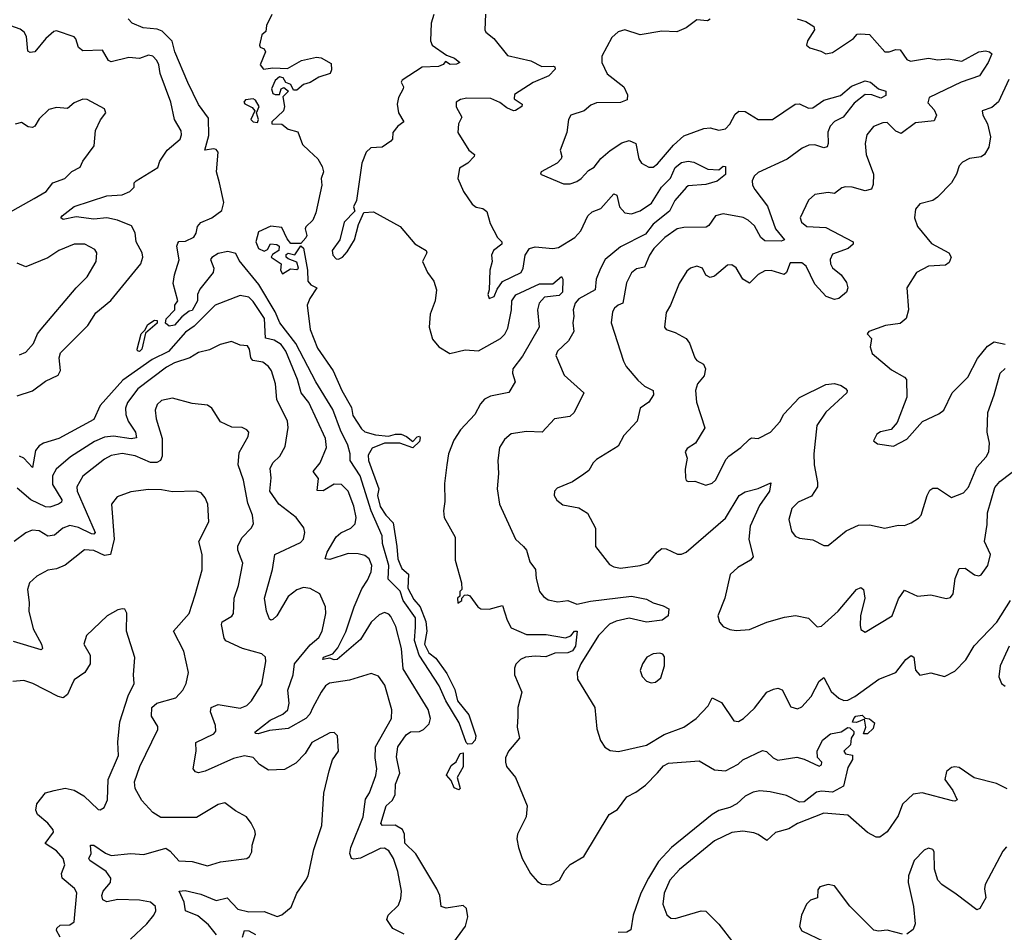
# Model space of a CAD drawing. Extents: x 1771496 to 1971148, y 471553 to 643630.
# Tile 416 of 656: x 1863506 to 1868011, y 580657 to 584832. Entities that reach past the tile are written whole.
import ezdxf

# ---------------------------------------------------------------- set-up
doc = ezdxf.new("R2010")
doc.units = 0

msp = doc.modelspace()

# ---------------------------------------------------------------- linework, layer by layer
at = {"layer": '0CON10XD'}
for points in [[(1864660, 584855), (1864636, 584805), (1864632.5, 584777.5), (1864615, 584762.5), (1864603.3, 584715), (1864606.2, 584706.2), (1864625, 584697.5), (1864630.6, 584685), (1864606.7, 584625), (1864621.2, 584605), (1864665, 584611.2), (1864731.4, 584608.6), (1864795, 584644.2), (1864865, 584660), (1864885, 584657.5), (1864931.7, 584631.7), (1864932.5, 584602.5), (1864926.2, 584585), (1864875, 584568.5), (1864835, 584543.6), (1864805.3, 584534.7), (1864775, 584509.4), (1864758.8, 584508.8), (1864747.1, 584535), (1864724.4, 584544.4), (1864712.5, 584565), (1864695, 584570), (1864675, 584553.3), (1864658, 584515), (1864664.2, 584494.2), (1864675, 584488.6), (1864695, 584490), (1864702, 584515), (1864715, 584520.8), (1864736.7, 584505), (1864710.8, 584479.2), (1864718, 584435), (1864712.9, 584415), (1864660, 584365), (1864660, 584355), (1864705, 584353.8), (1864735, 584330), (1864778.3, 584318.3), (1864800.5, 584260.5), (1864831.2, 584231.2)], [(1865400.9, 584855), (1865388.9, 584815), (1865385.6, 584735), (1865392.9, 584715), (1865458.8, 584668.8), (1865496, 584655), (1865520, 584635), (1865505, 584627.5), (1865476, 584626), (1865455, 584640), (1865443.8, 584626.2), (1865423.1, 584616.9), (1865348, 584615), (1865256, 584555), (1865252, 584545), (1865261.9, 584525), (1865260.5, 584515), (1865239.4, 584475), (1865233.1, 584445), (1865238.8, 584405), (1865263.3, 584365), (1865235.8, 584344.2), (1865213.3, 584315), (1865212.5, 584285), (1865203.9, 584276.1), (1865165, 584248.6), (1865113.3, 584245), (1865091.2, 584225), (1865072.5, 584175), (1865047.5, 584005), (1865033.3, 583975), (1865040, 583955), (1864991.2, 583905), (1864971.2, 583825), (1864936, 583775), (1864939.2, 583755), (1864955, 583738), (1864965, 583736), (1864983.3, 583745), (1865005, 583770), (1865038, 583825), (1865056.7, 583895), (1865081.2, 583948.8), (1865125, 583953.3), (1865246.7, 583885), (1865315, 583805.8), (1865365.8, 583775), (1865368.6, 583765), (1865350, 583725), (1865372, 583675), (1865401.2, 583635), (1865413.8, 583595), (1865407.8, 583545), (1865384.4, 583484.4), (1865379.5, 583425), (1865395, 583370), (1865423.8, 583335), (1865475, 583303.8), (1865545, 583321.2), (1865605, 583316.2), (1865706.4, 583373.6), (1865726.4, 583393.6), (1865739.1, 583420.9), (1865756.5, 583505), (1865758.1, 583545), (1865776.6, 583573.4), (1865885, 583623.3), (1865945, 583622.7), (1865985, 583656.9), (1865992.1, 583645), (1865990, 583585), (1865975, 583570.4), (1865907.2, 583562.8), (1865882.5, 583535), (1865875.4, 583505), (1865882.7, 583425), (1865807.4, 583292.6), (1865763.3, 583235), (1865760.6, 583215), (1865773.1, 583175), (1865744.5, 583125.5), (1865660.7, 583109.3), (1865633.1, 583095), (1865615.4, 583074.6), (1865588.9, 583025), (1865523.1, 582955), (1865492.1, 582907.9), (1865468.1, 582845), (1865460, 582795), (1865450.6, 582709.4), (1865452.2, 582627.8), (1865445.7, 582585), (1865449.2, 582555), (1865498.6, 582465), (1865499.3, 582359.3), (1865527.5, 582255), (1865530, 582225), (1865520, 582215), (1865520, 582195), (1865510, 582185), (1865511.7, 582161.7), (1865530, 582175), (1865530, 582185), (1865541.7, 582198.3), (1865555, 582200), (1865566.4, 582196.4), (1865602.5, 582145), (1865616.1, 582136.1), (1865655, 582134.3), (1865715, 582152), (1865736, 582085), (1865755, 582049.1), (1865825, 582018.5), (1865915, 582019.5), (1866003.5, 582003.5), (1866027.6, 582012.4), (1866045, 582034.2), (1866057.5, 582035), (1866050, 581965), (1866035, 581944.3), (1866014.1, 581935.9), (1865955, 581933.8), (1865913, 581917), (1865865, 581920.2), (1865821.2, 581915), (1865797.8, 581905), (1865776.6, 581883.4), (1865769.6, 581865), (1865770.6, 581835), (1865803.3, 581755), (1865785.7, 581685), (1865786.1, 581646.1), (1865782.7, 581595), (1865792.5, 581545), (1865742.1, 581485), (1865729.1, 581455), (1865728.4, 581435), (1865734.1, 581415), (1865774.2, 581365), (1865827.6, 581235), (1865823.6, 581185), (1865784.2, 581105), (1865781.7, 581085), (1865788.8, 581045), (1865805.2, 580995), (1865843.3, 580925), (1865875, 580888.9), (1865895, 580877.2), (1865935, 580874.2), (1865976.7, 580895), (1866000.5, 580939.5), (1866025, 580966.9), (1866087.1, 581002.9), (1866204.2, 581195.8), (1866241.7, 581218.3), (1866283.8, 581276.2), (1866325, 581297.1), (1866369.9, 581330.1), (1866424.4, 581385.6), (1866452.3, 581417.7), (1866475, 581430.6), (1866615, 581440.5), (1866685, 581400), (1866736.2, 581395), (1866793.8, 581426.2), (1866815, 581445.8), (1866905, 581489.1), (1866923.1, 581483.1), (1866954.3, 581454.3), (1866975, 581444), (1867062.7, 581457.3), (1867095, 581449.1), (1867165, 581416.7), (1867175, 581422.5), (1867176, 581435), (1867156.6, 581456.6), (1867154.7, 581484.7), (1867179.2, 581535), (1867215.8, 581565), (1867265.5, 581574.5), (1867295, 581592.9), (1867305, 581592), (1867322.5, 581575), (1867322.9, 581565), (1867310, 581545), (1867308, 581515), (1867277.5, 581485), (1867285, 581473.3), (1867316.4, 581466.4), (1867317, 581447), (1867295, 581410), (1867275.7, 581325), (1867225, 581297.1), (1867175, 581302.5), (1867151.6, 581298.4), (1867095, 581253.8), (1867075, 581252), (1867015, 581282.5), (1866939.6, 581299.6), (1866893.5, 581303.5), (1866862.8, 581297.3), (1866825, 581280), (1866788, 581245), (1866755, 581227.8), (1866705, 581213.6), (1866674.2, 581195.8), (1866488.5, 581045), (1866429.5, 580980.5), (1866383.1, 580905), (1866348.9, 580835), (1866314, 580735), (1866301.9, 580668.1), (1866285, 580657.1), (1866245, 580655.6)], [(1865637.5, 584857.5), (1865634.3, 584785), (1865639.2, 584775), (1865675, 584745.6), (1865737.8, 584667.8), (1865845, 584644), (1865895, 584617.7), (1865948.3, 584618.3), (1865955.3, 584615.3), (1865956.4, 584605), (1865927.5, 584575), (1865855.8, 584544.2), (1865770.8, 584489.2), (1865768.8, 584468.8), (1865805.7, 584445), (1865804, 584435), (1865775, 584415.8), (1865765, 584414.3), (1865735, 584428.1), (1865702.6, 584452.6), (1865661.4, 584471.4), (1865551.8, 584471.8), (1865523.3, 584466.7), (1865504, 584455), (1865502.7, 584432.7), (1865528.8, 584385), (1865514.3, 584355), (1865511.4, 584315), (1865561.9, 584235), (1865587.1, 584215), (1865585.6, 584205), (1865556.9, 584175), (1865517.9, 584152.1), (1865511.4, 584105), (1865537.5, 584045), (1865577.3, 583987.3), (1865595, 583973.3), (1865625, 583968), (1865643.6, 583953.6), (1865659.7, 583899.7), (1865692.5, 583835), (1865712.5, 583815), (1865712, 583805), (1865674, 583775), (1865665.8, 583755), (1865668.1, 583725), (1865657.1, 583685), (1865653.8, 583595), (1865648, 583575), (1865655, 583556.7), (1865677.5, 583565), (1865690.5, 583599.5), (1865715.9, 583634.1), (1865801.4, 583675), (1865810, 583695), (1865819.2, 583755), (1865838.8, 583785), (1865865, 583793.1), (1865945, 583784.5), (1865971.2, 583788.8), (1866045.6, 583834.4), (1866073.6, 583865), (1866085, 583888.2), (1866105.3, 583935), (1866125, 583952.1), (1866165, 583967.2), (1866225, 584034.5), (1866238.8, 584028.8), (1866250.9, 583975), (1866275, 583948.5), (1866305, 583942.8), (1866345, 583956.6), (1866397.1, 583992.9), (1866442.4, 584065), (1866483.8, 584106.2), (1866504.8, 584155), (1866535, 584178.4), (1866565, 584184.3), (1866590.5, 584180.5), (1866655, 584147.3), (1866705, 584144.2), (1866725, 584160.8), (1866735, 584160), (1866735, 584124), (1866697.7, 584092.3), (1866645, 584077.8), (1866565, 584070.8), (1866555.5, 584064.5), (1866504.4, 584005), (1866479.7, 583955), (1866405, 583895.7), (1866370.1, 583849.9), (1866255, 583792.6), (1866184.9, 583735.1), (1866163.4, 583693.4), (1866143.8, 583645), (1866139.4, 583595), (1866065, 583554.5), (1866047.5, 583535), (1866038.9, 583505), (1866041.9, 583475), (1866036.7, 583445), (1866042.2, 583405), (1866017.6, 583362.4), (1865966.7, 583315), (1865958.8, 583295), (1865997.1, 583205), (1866087.5, 583125), (1866043.3, 583035), (1866023.5, 583016.5), (1865953.8, 583005), (1865896.7, 582945), (1865825, 582947.8), (1865755, 582937.1), (1865725, 582910.8), (1865702.2, 582875), (1865693.3, 582815), (1865697.8, 582755), (1865690.6, 582685), (1865701.5, 582615), (1865775.5, 582455.5), (1865811.3, 582421.3), (1865824.6, 582404.6), (1865841.1, 582351.1), (1865866.8, 582316.8), (1865869.2, 582275), (1865884.4, 582215), (1865902.4, 582192.4), (1865925, 582176.9), (1865967.9, 582167.9), (1866015, 582174.5), (1866055, 582158.2), (1866117.9, 582172.1), (1866305, 582194.8), (1866375, 582181.2), (1866405, 582163.2), (1866450.9, 582150.9), (1866476.2, 582136.2), (1866472.9, 582105), (1866445.2, 582084.8), (1866375, 582075.3), (1866295, 582094.3), (1866235, 582080.6), (1866205, 582066.9), (1866154.2, 582015), (1866073.9, 581885), (1866056.9, 581845), (1866058.1, 581815), (1866137.1, 581685), (1866147.5, 581587.5), (1866164.1, 581534.1), (1866184.1, 581504.1), (1866208.3, 581488.3), (1866246.4, 581483.6), (1866375, 581512.5), (1866455, 581561.5), (1866545, 581594.4), (1866600.8, 581635), (1866656.8, 581693.2), (1866675, 581728.8), (1866718.1, 581708.1), (1866774.3, 581624.3), (1866795, 581621.2), (1866818.8, 581635), (1866868.3, 581681.7), (1866924.4, 581755), (1866955, 581769.5), (1866975, 581773.1), (1866995, 581766), (1867035, 581687.5), (1867065, 581678.6), (1867085, 581688.6), (1867128.2, 581735), (1867164.5, 581805), (1867185, 581822), (1867218.8, 581758.8), (1867255, 581727.3), (1867277, 581717), (1867295, 581718.5), (1867327.8, 581735), (1867437.8, 581815), (1867515, 581844.6), (1867561.5, 581905), (1867585, 581922.9), (1867597.8, 581915), (1867605, 581855.8), (1867625, 581833.6), (1867675, 581843.3), (1867737, 581827), (1867785, 581851.4), (1867835, 581903.4), (1867873.1, 581966.9), (1867977.9, 582075), (1868039.4, 582175)], [(1863495, 583110.8), (1863565, 583133.5), (1863625, 583177.9), (1863682.2, 583205), (1863693, 583227), (1863686.2, 583285), (1863693.1, 583306.9), (1863817.7, 583432.3), (1863855, 583490.5), (1863922.7, 583547.3), (1864060.8, 583715), (1864069.1, 583745), (1864067.3, 583765), (1864038.8, 583815), (1864035, 583856), (1864018.3, 583888.3), (1863953.1, 583915), (1863905, 583924.4), (1863845, 583918.4), (1863765, 583929), (1863705, 583918), (1863694.4, 583924.4), (1863700.8, 583935), (1863755, 583977.5), (1863905, 584025.7), (1863975, 584030.4), (1864010.8, 584045), (1864030, 584065), (1864030, 584085), (1864039.2, 584095), (1864137.8, 584155), (1864148.2, 584185), (1864180.5, 584235), (1864240.8, 584285), (1864247.1, 584305), (1864245, 584322.5), (1864214.3, 584374.3), (1864198.6, 584455), (1864148.6, 584585), (1864143.1, 584625), (1864134.3, 584645), (1864115, 584664.2), (1864095, 584670), (1864055, 584654.3), (1864005, 584658.1), (1863925, 584638.6), (1863912, 584645), (1863885, 584692.5), (1863795, 584688.9), (1863775.6, 584705), (1863763.9, 584743.9), (1863755, 584753.3), (1863675, 584780.4), (1863663.1, 584776.9), (1863626.4, 584745), (1863575, 584684.3), (1863555, 584681.2), (1863543, 584687), (1863538.2, 584755), (1863527.3, 584775), (1863508.8, 584788.8), (1863445, 584811.1)], [(1864831.2, 584231.2), (1864870.5, 584195), (1864890.2, 584160.2), (1864896.7, 584135), (1864885.6, 584105), (1864888.2, 584075), (1864861.9, 583948.1), (1864847.1, 583915), (1864815, 583884), (1864811.8, 583875), (1864820, 583845), (1864815.7, 583834.3), (1864792, 583808), (1864747.5, 583807.5), (1864729.6, 583829.6), (1864705, 583880.8), (1864655, 583886.9), (1864598.8, 583861.2), (1864586.2, 583815), (1864598.8, 583785), (1864625, 583772), (1864640.3, 583779.7), (1864654, 583806), (1864682.4, 583802.4), (1864694, 583795), (1864691.4, 583775), (1864662.5, 583757.5), (1864657.5, 583745), (1864702.5, 583715), (1864699.2, 583685), (1864709.3, 583669.3), (1864745, 583691.4), (1864775, 583689.4), (1864782.5, 583695), (1864775, 583722), (1864735, 583737.5), (1864726, 583745), (1864725, 583756.7), (1864735, 583764), (1864765, 583755.7), (1864792.5, 583797.5), (1864805, 583786.2), (1864822.5, 583685), (1864824.3, 583635), (1864838.3, 583618.3), (1864866.2, 583605), (1864833.8, 583556.2), (1864821.4, 583525), (1864835.6, 583414.4), (1864869.2, 583329.2), (1864940, 583225), (1864980.3, 583135), (1865025, 583056.9), (1865030.3, 583020.3), (1865070.4, 582960.4), (1865086.1, 582946.1), (1865135, 582932.5), (1865193.9, 582926.1), (1865225.4, 582935.4), (1865252.5, 582935), (1865276.7, 582925), (1865305, 582902.5), (1865325, 582923.8), (1865335, 582926.7), (1865339.4, 582919.4), (1865335, 582902), (1865305, 582872.2), (1865245, 582893.6), (1865175, 582894.2), (1865118.5, 582871.5), (1865100.7, 582839.3), (1865102, 582815), (1865150, 582685), (1865144, 582655), (1865155.7, 582605), (1865181.5, 582565), (1865215, 582530.6), (1865232.1, 582422.1), (1865237.1, 582365), (1865245, 582342.5), (1865255, 582321.2), (1865285.5, 582295), (1865281.7, 582231.7), (1865309.3, 582179.3), (1865338.2, 582145), (1865365, 582078.6), (1865369.6, 582035), (1865358, 581975), (1865378.6, 581935), (1865410.5, 581910.5), (1865460, 581840), (1865497.8, 581767.8), (1865508.8, 581715), (1865561, 581651), (1865594.1, 581555), (1865590.3, 581535), (1865575, 581518.2), (1865556.8, 581516.8), (1865548.8, 581525), (1865516.9, 581615), (1865455.8, 581715), (1865425, 581784.2), (1865334.7, 581924.7), (1865312, 581992), (1865318, 582052), (1865316.7, 582095), (1865260.9, 582175), (1865247.3, 582217.3), (1865191.8, 582271.8), (1865194.8, 582335), (1865165.9, 582435), (1865165, 582470), (1865115.2, 582585), (1865064.8, 582744.8), (1865018.5, 582815), (1865018.2, 582845), (1865008.2, 582885), (1864973.6, 582953.6), (1864939, 583049), (1864861.2, 583175), (1864769.9, 583349.9), (1864696.2, 583445), (1864675.2, 583495.2), (1864600.8, 583620.8), (1864510.7, 583730.7), (1864495, 583761.5), (1864459.2, 583770.8), (1864415, 583762.1), (1864385, 583744), (1864380, 583735), (1864394.3, 583695), (1864391.4, 583675), (1864330.5, 583599.5), (1864319.6, 583575), (1864319.6, 583545), (1864295, 583501.2), (1864281.7, 583498.3), (1864248.4, 583471.6), (1864215, 583433.8), (1864189.5, 583429.5), (1864173.5, 583443.5), (1864176.3, 583463.7), (1864216.1, 583503.9), (1864216.2, 583525), (1864230, 583545), (1864208.1, 583625), (1864214.4, 583665), (1864236.5, 583733.5), (1864226, 583795), (1864230.5, 583809.5), (1864235, 583816.7), (1864265, 583818.8), (1864303, 583837), (1864314, 583855), (1864320, 583885), (1864335.6, 583904.4), (1864385, 583925.6), (1864431.2, 583958.8), (1864440, 583995), (1864420.8, 584085), (1864406.2, 584135), (1864414.6, 584225), (1864405, 584238.2), (1864395, 584240.5), (1864354, 584235), (1864371.4, 584301.4), (1864370.6, 584380.6), (1864325, 584443.5), (1864275.5, 584544.5), (1864216.2, 584685), (1864203.7, 584733.7), (1864158.5, 584778.5), (1864135, 584787.5), (1864070.8, 584795), (1864021.4, 584815), (1864001.9, 584835)], [(1866665.8, 584834.2), (1866654, 584826), (1866605, 584831.1), (1866555, 584794.4), (1866513.4, 584776.6), (1866445, 584778.5), (1866345, 584762.5), (1866275, 584785.6), (1866244.6, 584775.4), (1866215, 584750.8)], [(1867063.3, 584835), (1867103.9, 584823.9), (1867140, 584800), (1867142.9, 584785), (1867111.4, 584735), (1867106.7, 584715), (1867122.3, 584702.3), (1867172.5, 584687.5), (1867195, 584676), (1867225, 584680.8), (1867321.2, 584745), (1867337.5, 584765), (1867355, 584767.5), (1867395, 584764), (1867465, 584684.3), (1867485, 584684.5), (1867515, 584695.5), (1867535, 584693.1), (1867565, 584649.4), (1867581.5, 584641.5), (1867665, 584655.9), (1867707.4, 584647.4), (1867755, 584651.8), (1867817.6, 584642.4), (1867895, 584684), (1867925, 584689.2), (1867944.2, 584684.2), (1867953.8, 584675), (1867936.9, 584635), (1867897.5, 584575), (1867814.6, 584545), (1867668.1, 584475), (1867661.1, 584451.1), (1867689.8, 584419.8), (1867700.6, 584395), (1867691.2, 584368.8), (1867605, 584359.2), (1867539.7, 584310.3), (1867515, 584321.9), (1867475, 584360.5), (1867455, 584359.5), (1867413.3, 584343.3), (1867383.1, 584305), (1867374.5, 584264.5), (1867378.9, 584215), (1867413.1, 584125), (1867411.9, 584078.1), (1867404.3, 584055.7), (1867375, 584048.1), (1867315, 584065.6), (1867285, 584067.5), (1867267.3, 584062.7), (1867235, 584036.2), (1867205, 584040.8), (1867145, 584031.2), (1867115, 584006), (1867078.1, 583925), (1867084.2, 583905), (1867108, 583885), (1867195, 583881.5), (1867319.2, 583815), (1867320, 583805), (1867297.1, 583785), (1867225, 583758.5), (1867214.6, 583735), (1867215.5, 583715), (1867225, 583695.7), (1867264.4, 583665), (1867289.3, 583629.3), (1867295.6, 583605), (1867290, 583585), (1867254.2, 583555.8), (1867235, 583552), (1867195.6, 583565.6), (1867145, 583621.9), (1867105, 583704.2), (1867085, 583719.5), (1867031.3, 583718.7), (1867015.5, 583674.5), (1867004, 583666), (1866945, 583684.7), (1866915, 583682), (1866884.7, 583665.3), (1866845, 583625.6), (1866815, 583644), (1866785, 583696), (1866765, 583710), (1866745, 583708.1), (1866685, 583658), (1866665, 583652.5), (1866645, 583663.3), (1866631.2, 583695), (1866605, 583704.2), (1866575, 583694.2), (1866559.3, 583680.7), (1866524.4, 583625), (1866484.2, 583525), (1866465, 583492.5), (1866456.2, 583425), (1866465, 583413.8), (1866505, 583401.1), (1866555, 583373.5), (1866571.2, 583351.2), (1866595.6, 583285), (1866605, 583273.1), (1866635, 583256), (1866644.5, 583234.5), (1866638.4, 583201.6), (1866607.8, 583165), (1866599.1, 583135), (1866602.3, 583082.3), (1866640.6, 582965), (1866598.8, 582895), (1866560.5, 582869.5), (1866551.2, 582855), (1866560, 582825), (1866551.2, 582775), (1866552.5, 582735), (1866555, 582723.3), (1866565, 582718.8), (1866595, 582720), (1866645, 582702.9), (1866675, 582710.9), (1866689.5, 582725), (1866738.2, 582821.8), (1866750.6, 582835), (1866805.3, 582874.7), (1866845, 582912.5), (1866855, 582918), (1866885, 582915.7), (1866941.4, 582945), (1866985, 582991.4), (1867003.1, 583026.9), (1867075, 583102.5), (1867195, 583163.3), (1867235, 583166.7), (1867265, 583157.5), (1867284.2, 583145), (1867292, 583135), (1867290.8, 583125), (1867195, 583035.5), (1867153.5, 582975), (1867140, 582845), (1867141.2, 582795), (1867157.3, 582715), (1867156.2, 582695), (1867128.7, 582651.3), (1867067.5, 582625), (1867039.4, 582595), (1867025.7, 582545), (1867038.3, 582491.7), (1867055, 582468.8), (1867075, 582460), (1867135, 582452), (1867185, 582425.8), (1867205, 582425.8), (1867287.4, 582492.6), (1867345, 582519.2), (1867395, 582520), (1867465, 582505.6), (1867525, 582519.2), (1867555, 582518), (1867585, 582530), (1867619.1, 582550.9), (1867630.8, 582565), (1867658.9, 582655), (1867671.1, 582678.9), (1867685, 582689.2), (1867705, 582688), (1867770, 582645), (1867825, 582667.1), (1867847.4, 582692.6), (1867885.3, 582784.7), (1867927.9, 582832.1), (1867940, 582855), (1867942.9, 582895), (1867933.3, 582945), (1867936.4, 583035), (1867965.4, 583115), (1867991.9, 583215), (1868015, 583236.2)], [(1866215, 584750.8), (1866169.2, 584665), (1866170.6, 584635), (1866195, 584584.3), (1866271.2, 584525), (1866287.6, 584487.6), (1866285.8, 584465), (1866255, 584452.7), (1866145, 584451.4), (1866119.1, 584440.9), (1866088.8, 584415), (1866027.8, 584395), (1866017.5, 584375), (1866009.5, 584315), (1865979.1, 584235), (1865986.5, 584205), (1865983.1, 584195), (1865965, 584175.7), (1865892.5, 584135), (1865890, 584125), (1865995, 584081.4), (1866025, 584081.4), (1866055, 584091.9), (1866075.7, 584105), (1866108.7, 584141.3), (1866135, 584157.5), (1866165, 584196), (1866207.3, 584232.7), (1866261.7, 584268.3), (1866295, 584279.2), (1866325.5, 584265.5), (1866339.4, 584195), (1866352, 584175), (1866385, 584157.5), (1866405, 584157.5), (1866425, 584172.9), (1866498.3, 584258.3), (1866545, 584300), (1866636, 584334), (1866665, 584336.5), (1866705, 584325.6), (1866735, 584332.9), (1866755, 584354), (1866780.6, 584399.4), (1866797, 584413), (1866825, 584412.2), (1866885.4, 584375.4), (1866950, 584375), (1867055, 584445.4), (1867075, 584446.9), (1867115, 584426.2), (1867135, 584428.2), (1867185, 584462.7), (1867261.4, 584485), (1867312.4, 584527.6), (1867375, 584551.6), (1867398.8, 584545), (1867435, 584514.5), (1867470, 584505), (1867468.8, 584485), (1867446.7, 584473.3), (1867405, 584488.4), (1867375, 584488.7), (1867325, 584449.6), (1867274.3, 584385.7), (1867235, 584366.2), (1867215, 584344.4), (1867203.2, 584316.8), (1867205.4, 584264.6), (1867200.6, 584249.4), (1867185, 584245.5), (1867145, 584259.1), (1867117.5, 584257.5), (1867086.8, 584243.2), (1867017.2, 584192.8), (1866885, 584132.1), (1866866.5, 584115), (1866857.5, 584095), (1866859.1, 584075), (1866869.2, 584055), (1866928.6, 583978.6), (1866964.6, 583874.6), (1867005.8, 583825), (1866990.9, 583819.1), (1866915, 583819.6), (1866896.8, 583835), (1866868.1, 583888.1), (1866840, 583915), (1866816.1, 583926.1), (1866725, 583944.1), (1866690.6, 583935), (1866659.6, 583890.4), (1866647.1, 583882.9), (1866545, 583880.7), (1866515, 583874.6), (1866458.2, 583835), (1866407.9, 583785), (1866387.3, 583755), (1866365, 583699.4), (1866328.9, 583691.1), (1866305, 583674), (1866282.8, 583627.2), (1866265.6, 583535), (1866244.2, 583525), (1866228, 583512), (1866219.1, 583495), (1866212.2, 583445), (1866268.9, 583268.9), (1866281.1, 583245), (1866335, 583182.9), (1866365, 583154.3), (1866404, 583135), (1866405.6, 583115), (1866385, 583081.2), (1866345.9, 583054.1), (1866331.2, 582995), (1866270.9, 582929.1), (1866245, 582880), (1866145, 582819.4), (1866130, 582805), (1866110.2, 582769.8), (1866088.1, 582751.9), (1866035, 582717.1), (1865965, 582688.8), (1865953.8, 582675), (1865951.2, 582655), (1865963.4, 582633.4), (1865992, 582612), (1866065, 582599.1), (1866104.3, 582574.3), (1866140.6, 582505), (1866140.9, 582420.9), (1866205, 582340), (1866225, 582328.1), (1866255, 582322.7), (1866345, 582334.7), (1866383.5, 582346.5), (1866423.1, 582395), (1866445, 582411.9), (1866465, 582411.4), (1866516.5, 582386.5), (1866535, 582386.4), (1866555, 582395.4), (1866735, 582551.5), (1866797.5, 582655), (1866825, 582671.1), (1866885, 582687.3), (1866943, 582713), (1866937.3, 582675), (1866890.7, 582609.3), (1866848.2, 582515), (1866842.3, 582455), (1866861.9, 582375), (1866850.6, 582359.4), (1866791.9, 582325), (1866757.1, 582292.9), (1866732.2, 582185), (1866700.8, 582105), (1866708, 582075), (1866725.7, 582055.7), (1866755, 582042.5), (1866785, 582038), (1866845, 582041.4), (1866924.6, 582075.4), (1867005, 582098.8), (1867055.5, 582105.5), (1867115, 582093.8), (1867155, 582053.8), (1867175, 582057.5), (1867250.8, 582125), (1867335, 582224.4), (1867355, 582234.2), (1867367.1, 582225), (1867372.5, 582185), (1867353.6, 582105), (1867352.1, 582062.1), (1867355, 582042.5), (1867375, 582030), (1867498.8, 582105), (1867527.6, 582182.4), (1867555, 582222), (1867613.8, 582193.8), (1867675, 582200), (1867745, 582184), (1867765, 582188), (1867778.1, 582205), (1867785.9, 582275.9), (1867805, 582321.4), (1867833, 582323), (1867875, 582292.5), (1867895, 582287.1), (1867905, 582292), (1867936, 582335), (1867948.7, 582385), (1867921.4, 582445), (1867932.5, 582522.5), (1867934.7, 582575), (1867968.1, 582691.9), (1867990.8, 582719.2), (1868085, 582790)], [(1868031.7, 584558.3), (1867985, 584456), (1867955, 584430), (1867910, 584415), (1867912.5, 584395), (1867934.5, 584355), (1867948.9, 584295), (1867941.3, 584248.7), (1867920.8, 584215), (1867905.4, 584204.6), (1867852.8, 584197.3), (1867820.1, 584179.9), (1867805, 584162.5), (1867792.7, 584125), (1867770.5, 584085), (1867705, 584019.2), (1867685, 584004.4), (1867625, 583989.2), (1867605.7, 583965), (1867600, 583925), (1867614.3, 583885), (1867678, 583808), (1867758, 583765), (1867768.8, 583745), (1867759.7, 583720.3), (1867742.1, 583707.9), (1867665, 583704.5), (1867609.2, 583675), (1867565.8, 583605), (1867572.3, 583505), (1867562.5, 583465), (1867535, 583441.5), (1867467.1, 583432.9), (1867391.2, 583405), (1867384, 583395), (1867403.2, 583373.2), (1867401.2, 583351.2)], [(1863450, 583945), (1863573, 584013), (1863628, 584045), (1863657.5, 584085), (1863712.2, 584105), (1863745, 584137.1), (1863782.5, 584157.5), (1863794.5, 584185), (1863847.1, 584255), (1863853.3, 584325), (1863876.8, 584373.2), (1863900, 584405), (1863893.9, 584423.9), (1863815, 584465.8), (1863795, 584468.6), (1863755, 584451.9), (1863725, 584425.6), (1863675, 584430), (1863639.1, 584420.9), (1863595, 584378), (1863576.2, 584345), (1863565, 584339.1), (1863545, 584341.1), (1863515, 584361.9), (1863485, 584353.2)], [(1864595, 584362), (1864598.6, 584375), (1864590, 584405), (1864602.5, 584435), (1864585, 584463.3), (1864575, 584469.2), (1864540, 584465), (1864532.5, 584455), (1864537, 584447), (1864570, 584430), (1864582, 584415), (1864564.4, 584374.4), (1864575, 584364.2), (1864595, 584362)], [(1863505, 583298.8), (1863535, 583310.6), (1863569.9, 583350.1), (1863587.5, 583395), (1863605, 583415.5), (1863764.7, 583605.3), (1863814.4, 583655), (1863855.6, 583725), (1863859.2, 583765), (1863849.7, 583779.7), (1863804.2, 583804.2), (1863755, 583804.4), (1863685.6, 583775), (1863635, 583742.3), (1863535, 583701.5), (1863495, 583718.2)], [(1865480, 580595), (1865546.2, 580685), (1865556.8, 580726.8), (1865551.4, 580765), (1865535, 580779.5), (1865457.1, 580767.1), (1865435.4, 580775.4), (1865428.2, 580825), (1865415.4, 580855), (1865319, 581015), (1865268.5, 581065), (1865267, 581105), (1865257.7, 581127.7), (1865225, 581147.2), (1865165.9, 581145.9), (1865158.8, 581155), (1865183.4, 581235), (1865209.9, 581260.1), (1865224.8, 581285.2), (1865226.5, 581335), (1865245.5, 581385), (1865231, 581459), (1865236.5, 581505), (1865275, 581560.2), (1865295, 581574.1), (1865335, 581574.7), (1865354.5, 581585), (1865379.7, 581610.2), (1865386.1, 581635), (1865375, 581675.6), (1865261.6, 581861.6), (1865253.2, 581955), (1865227.4, 582055), (1865205, 582101.1), (1865195, 582112), (1865175, 582119.6), (1865151.7, 582108.3), (1865115, 582075.4), (1865065, 581995.9), (1864959.5, 581905), (1864945, 581903.3), (1864925, 581911.1), (1864892.9, 581905), (1864895.8, 581915), (1864939.4, 581930.6), (1864962.6, 581957.4), (1864999.2, 582030.8), (1865036.7, 582145), (1865071.7, 582228.3), (1865097.5, 582267.5), (1865115.2, 582305), (1865116.8, 582335), (1865104.6, 582365), (1865085, 582380), (1865055, 582388.6), (1865009.8, 582390.2), (1864925, 582361.8), (1864904.2, 582365), (1864913.2, 582395), (1864954.5, 582465.5), (1864976.1, 582483.9), (1865020.9, 582505), (1865040.8, 582525), (1865046.4, 582555), (1865035, 582606.2), (1865008.7, 582675), (1864979.2, 582705), (1864945, 582706.5), (1864895, 582676.2), (1864868, 582678), (1864872.8, 582732.8), (1864849.2, 582765), (1864880.9, 582805), (1864910.5, 582875), (1864905.4, 582915), (1864829.8, 583079.8), (1864794.2, 583124.2), (1864778.1, 583185), (1864723.3, 583315), (1864703.2, 583345), (1864671.2, 583365), (1864631.5, 583375), (1864625.9, 583465), (1864575, 583542.5), (1864555, 583561.8), (1864515, 583569.1), (1864400, 583525), (1864305, 583429.8), (1864265, 583402.2), (1864186.7, 583313.3), (1864112.7, 583277.3), (1863978.2, 583181.8), (1863873.8, 583066.2), (1863845, 583003.1), (1863684.7, 582915.3), (1863615, 582894), (1863595, 582882.3), (1863578.7, 582861.3), (1863565, 582783.1), (1863525, 582826.2), (1863505, 582835.5)], [(1864055, 583313.6), (1864046, 583316), (1864044.5, 583325), (1864062.2, 583395), (1864079.2, 583410.8), (1864093.2, 583436.8), (1864123.2, 583456.8), (1864135, 583456), (1864135, 583443.8), (1864082.5, 583397.5), (1864065.3, 583325), (1864055, 583313.6)], [(1865265, 580648.5), (1865213.7, 580673.6), (1865186.9, 580715), (1865192.9, 580735), (1865239.5, 580780.5), (1865250.8, 580810.8), (1865253.6, 580845), (1865236.1, 580935), (1865216.9, 580995), (1865195, 581029.4), (1865175, 581041.5), (1865155, 581039.6), (1865065, 580996), (1865035, 580990.6), (1865024.2, 580995), (1865017.3, 581017.3), (1865022, 581045), (1865078.2, 581185), (1865088.8, 581265), (1865106.2, 581295), (1865136.1, 581373.9), (1865140.5, 581405), (1865132.5, 581455), (1865134.7, 581505.3), (1865207.9, 581635), (1865209.4, 581675), (1865176.8, 581786.8), (1865147.8, 581827.8), (1865115, 581840.4), (1865015, 581810.4), (1864923.5, 581796.5), (1864905.9, 581784.1), (1864885, 581755.5), (1864847.6, 581685), (1864834, 581655), (1864815.1, 581634.9), (1864735, 581588.8), (1864649.7, 581580.2), (1864597.5, 581565), (1864586.1, 581566.1), (1864582.7, 581572.7), (1864652.8, 581627.2), (1864710.6, 581655), (1864733.5, 581675), (1864739.5, 581705), (1864733.2, 581765), (1864757.5, 581835), (1864763.9, 581885), (1864835, 581971.8), (1864875.4, 582005), (1864889.6, 582035), (1864907.7, 582115), (1864905.6, 582145.6), (1864879.2, 582205), (1864835, 582229.5), (1864805, 582233.5), (1864775, 582223.8), (1864735, 582193.2), (1864682.2, 582105), (1864665, 582088.2), (1864655, 582084.5), (1864648.9, 582088.9), (1864635.3, 582125), (1864625.7, 582185), (1864663.4, 582316.6), (1864673.1, 582385), (1864790.5, 582439.5), (1864804.3, 582455), (1864810.6, 582485), (1864806.4, 582506.4), (1864771.1, 582555), (1864692.4, 582615), (1864651.6, 582675), (1864657.7, 582735), (1864651.7, 582778.3), (1864665.2, 582804.8), (1864697.3, 582835), (1864721.2, 582878.8), (1864735.3, 582965.3), (1864732.1, 582995), (1864683.5, 583093.5), (1864677.3, 583165), (1864658.2, 583225), (1864645, 583245.7), (1864618.8, 583265), (1864573.1, 583273.1), (1864564.5, 583285), (1864558.5, 583325), (1864549.2, 583339.2), (1864515, 583343.1), (1864475, 583360), (1864423.3, 583345), (1864375, 583320.6), (1864325, 583308.9), (1864285.2, 583284.8), (1864215, 583262.4), (1864178.3, 583241.7), (1864046.7, 583143.3), (1863999.3, 583080.7), (1863991, 583055), (1863991.4, 583025), (1864003, 582995), (1864036, 582945), (1864041.2, 582918.8), (1864016.4, 582913.6), (1863935, 582926.2), (1863895, 582922.1), (1863848.7, 582901.3), (1863738.3, 582831.7), (1863672.7, 582775), (1863655.9, 582745), (1863655.9, 582705), (1863699.6, 582635), (1863698.1, 582625), (1863684, 582616), (1863645, 582600.9), (1863625, 582603.1), (1863557.8, 582635), (1863495, 582688)], [(1867401.2, 583351.2), (1867397.5, 583335), (1867406.2, 583305), (1867495, 583230), (1867555, 583196), (1867564, 583185), (1867565.6, 583105), (1867520.7, 582989.3), (1867493.6, 582956.4), (1867445, 582946.2), (1867427.5, 582935), (1867412.5, 582905), (1867430.7, 582890.7), (1867505, 582881.2), (1867565, 582913.3), (1867637.3, 582992.7), (1867712, 583028), (1867734.5, 583045.5), (1867772.7, 583125), (1867845, 583196.9), (1867889, 583281), (1867935, 583338.2), (1867965, 583358.4), (1868015, 583347.1)], [(1864406.5, 580645), (1864370.8, 580690.8), (1864321.4, 580731.4), (1864265.6, 580755), (1864258.9, 580795), (1864236.2, 580845), (1864262.8, 580847.2), (1864335, 580830.8), (1864405, 580802.4), (1864455, 580814.5), (1864505, 580762.2), (1864555, 580750), (1864625, 580752.3), (1864685, 580729.4), (1864705, 580736.9), (1864748.3, 580771.7), (1864774, 580835), (1864816, 580895), (1864826.9, 580915), (1864852.5, 581035), (1864888.6, 581145), (1864897.4, 581292.6), (1864922.2, 581395), (1864938.1, 581445), (1864964.4, 581485), (1864961.2, 581555), (1864945, 581570), (1864925, 581569.2), (1864843.3, 581525), (1864812.5, 581475), (1864769.8, 581430.2), (1864718.6, 581401.4), (1864645, 581398.1), (1864603.6, 581423.6), (1864575, 581455.6), (1864535, 581463.8), (1864485, 581452.4), (1864355, 581393.8), (1864325, 581386.5), (1864310.2, 581390.2), (1864300.5, 581405), (1864314.3, 581485), (1864312.3, 581525), (1864394.4, 581565), (1864403.1, 581576.9), (1864402.2, 581602.2), (1864379.6, 581665), (1864382.9, 581685), (1864415, 581699.2), (1864515, 581682.5), (1864545.7, 581694.3), (1864566.4, 581715), (1864615, 581792), (1864631.9, 581895), (1864630.8, 581915), (1864615, 581930.8), (1864525.6, 581955.6), (1864450.1, 581990.1), (1864442.4, 582002.4), (1864429.5, 582065), (1864433.5, 582076.5), (1864477.5, 582102.5), (1864484.4, 582115), (1864487.3, 582185), (1864507, 582243), (1864527.3, 582345), (1864503.9, 582405), (1864503.8, 582425), (1864525, 582463.5), (1864565.8, 582505), (1864575.6, 582525), (1864571.1, 582565), (1864550.2, 582620.2), (1864530.7, 582725), (1864505.4, 582795.4), (1864511.2, 582851.2), (1864551.4, 582925), (1864554, 582945), (1864545.5, 582955.5), (1864525, 582965.7), (1864477.5, 582967.5), (1864425, 582992), (1864385, 583054), (1864365, 583067.5), (1864295, 583075.6), (1864205, 583100.6), (1864155, 583090), (1864135, 583071.2), (1864126.9, 583045), (1864130.9, 583005), (1864158.8, 582915), (1864158.1, 582835), (1864150.8, 582815), (1864134.4, 582805.6), (1864105, 582806.2), (1864035, 582837.1), (1863975, 582847.4), (1863925, 582837.2), (1863895, 582821.8), (1863795, 582743.5), (1863767.9, 582695), (1863768.9, 582675), (1863851.8, 582485), (1863845, 582478.6), (1863835, 582479.8), (1863775, 582508.7), (1863735, 582517.4), (1863704.4, 582505.6), (1863666.1, 582473.9), (1863635, 582469.5), (1863595, 582492.7), (1863563.9, 582496.1), (1863535, 582483.5), (1863480.8, 582445)], [(1864012.7, 580625), (1864088.2, 580695), (1864119.5, 580735), (1864128.5, 580755), (1864127.8, 580775), (1864104.7, 580794.7), (1864054.2, 580804.2), (1863955, 580806.2), (1863905, 580795.3), (1863886.8, 580805), (1863882.9, 580825), (1863887.8, 580845), (1863921.1, 580885), (1863923.6, 580905), (1863901.8, 580935), (1863826.9, 580985), (1863822.9, 580995), (1863832.7, 581017.3), (1863830.8, 581055), (1863845, 581055.3), (1863898.3, 581018.3), (1863925, 581008.7), (1864015, 581016.5), (1864075, 581013.1), (1864175, 581042.2), (1864195, 581028.6), (1864235, 580984.3), (1864295, 580980.5), (1864365, 580960.5), (1864425, 580978.5), (1864545, 580994.4), (1864557.2, 581002.8), (1864568.6, 581025), (1864570.6, 581055), (1864585.5, 581105), (1864582.8, 581122.8), (1864565.5, 581155.5), (1864544.2, 581185), (1864493, 581213), (1864445, 581249.2), (1864415, 581241.4), (1864315, 581181.5), (1864151.4, 581181.4), (1864115.8, 581205), (1864065, 581260), (1864035.4, 581315), (1864031.1, 581345), (1864055.9, 581415), (1864138.6, 581585), (1864137.9, 581597.9), (1864108.9, 581645), (1864111.1, 581685), (1864133.8, 581705), (1864220.9, 581729.1), (1864253.1, 581765), (1864268.2, 581795), (1864278.1, 581845), (1864257, 581943), (1864210, 582035), (1864282.5, 582115), (1864309.8, 582200.2), (1864341.5, 582315), (1864340.5, 582385), (1864326.5, 582445), (1864371.5, 582535), (1864367.8, 582615), (1864354.5, 582644.5), (1864336.8, 582666.8), (1864314.2, 582674.2), (1864205, 582671.5), (1864155, 582680.9), (1864095, 582682.7), (1864015, 582671.9), (1863951.9, 582648.1), (1863926.4, 582615), (1863938.6, 582455), (1863921.1, 582385), (1863895, 582380.3), (1863845, 582402.8), (1863803, 582407), (1863715, 582335.5), (1863675, 582319.6), (1863635, 582313.1), (1863585, 582285.7), (1863551.4, 582255), (1863541.9, 582225), (1863550.4, 582165), (1863548.9, 582125), (1863567.8, 582045), (1863605.8, 581975), (1863611.4, 581955), (1863605, 581949.4), (1863477.5, 581987.5)], [(1863690.8, 580635), (1863674.4, 580665), (1863675.6, 580675), (1863691.2, 580688.8), (1863735, 580690.4), (1863755.5, 580705), (1863767.6, 580837.6), (1863757.3, 580857.3), (1863701.4, 580905), (1863698.1, 580925), (1863712.9, 580965), (1863704.6, 580995), (1863675, 581029.3), (1863623.4, 581063.4), (1863660.6, 581115), (1863660, 581125), (1863635, 581155.5), (1863587.8, 581195), (1863580, 581215), (1863585.5, 581245), (1863625, 581294.3), (1863664.5, 581305.5), (1863715, 581315.4), (1863755, 581307.3), (1863800.4, 581280.4), (1863865, 581218.8), (1863875, 581216.7), (1863892.3, 581227.7), (1863908, 581262), (1863911.6, 581355), (1863958.2, 581465), (1863956, 581526), (1863965, 581618.8), (1864002.2, 581737.7), (1864030.6, 581795), (1864026.9, 581835), (1864033.6, 581913.6), (1863995.6, 582035), (1863996.1, 582116.1), (1863987.5, 582135), (1863976.4, 582136.4), (1863955, 582132.5), (1863906.2, 582105), (1863811.4, 582015), (1863800, 581975), (1863828.6, 581925), (1863829.4, 581885), (1863804.6, 581845.4), (1863755, 581812), (1863743.8, 581785)], [(1868033.6, 581966.4), (1867992.5, 581875), (1867986, 581826), (1867998.6, 581795), (1868015, 581782.7)], [(1866395, 581798), (1866415, 581801.2), (1866439.7, 581820.3), (1866457.1, 581875), (1866457.3, 581917.3), (1866448.8, 581928.8), (1866435, 581934), (1866405, 581930), (1866376.2, 581915), (1866356, 581885), (1866346, 581855), (1866355, 581826.7), (1866375, 581806.2), (1866395, 581798)], [(1863743.8, 581785), (1863725.8, 581744.2), (1863705, 581730), (1863682, 581735), (1863566.7, 581795), (1863525, 581808.6), (1863475, 581804.4)], [(1867385, 581564), (1867366.7, 581565), (1867378.1, 581595), (1867371.7, 581631.7), (1867335, 581615.8), (1867317.5, 581617.5), (1867322.2, 581635), (1867332.2, 581645), (1867360.5, 581650.5), (1867375, 581636.7), (1867395, 581633.3), (1867417.5, 581615), (1867411.7, 581588.3), (1867385, 581564)], [(1865515, 581308.5), (1865495, 581316.9), (1865480.4, 581350.4), (1865459.6, 581375), (1865479.8, 581420.2), (1865503.4, 581436.6), (1865521.9, 581475), (1865535, 581478), (1865535.7, 581414.3), (1865508.5, 581365), (1865521.5, 581315), (1865515, 581308.5)], [(1868025, 581313.5), (1867975, 581336.9), (1867873.4, 581363.4), (1867805, 581410), (1867785, 581414.4), (1867769.8, 581410.2), (1867747.6, 581392.4), (1867739.2, 581355), (1867775.8, 581305), (1867795, 581263.3), (1867785, 581256.2), (1867775, 581257.5), (1867635, 581295.4), (1867595, 581289.2), (1867545, 581242.5), (1867525, 581190), (1867475, 581116.2), (1867442.5, 581092.5), (1867425, 581092.5), (1867385, 581112.5), (1867295, 581192.5), (1867185, 581201.1), (1867065.9, 581154.1), (1867025, 581129.4), (1866965, 581112.7), (1866925, 581076.2), (1866885, 581104.6), (1866865, 581111.5), (1866815, 581120), (1866765, 581113.1), (1866685, 581075.4), (1866525.9, 580944.1), (1866481.2, 580895), (1866454.7, 580835), (1866448.5, 580785), (1866466.7, 580736.7), (1866485, 580721.5), (1866505, 580719.6), (1866625, 580754.2), (1866645, 580753.8), (1866705, 580693.8), (1866773.1, 580605)], [(1868022.1, 581047.9), (1868005, 581027.1), (1867924.4, 580875), (1867920.8, 580855), (1867927.5, 580815), (1867900, 580765), (1867885, 580760), (1867791.7, 580831.7), (1867725.7, 580875), (1867706.7, 580895), (1867692.5, 580945), (1867690.8, 581025), (1867685, 581036), (1867665, 581042), (1867645, 581032.5), (1867599.5, 580985), (1867572.7, 580915), (1867570.9, 580885), (1867596.4, 580775), (1867604.2, 580695), (1867595, 580670), (1867565, 580648.8)], [(1867545, 580648), (1867475, 580666.2), (1867435, 580661.2), (1867415, 580666.2), (1867305, 580776), (1867235, 580870), (1867205, 580876), (1867167.5, 580865), (1867158.8, 580851.2), (1867156.7, 580815), (1867125, 580803.8), (1867106.2, 580785), (1867083.3, 580735), (1867073.6, 580683.6), (1867085, 580663.3), (1867186.7, 580615)], [(1864525.2, 580635), (1864535, 580664.6), (1864555, 580663.8), (1864585, 580646)]]:
    msp.add_lwpolyline(points, dxfattribs=at)

doc.saveas('drawing.dxf')
